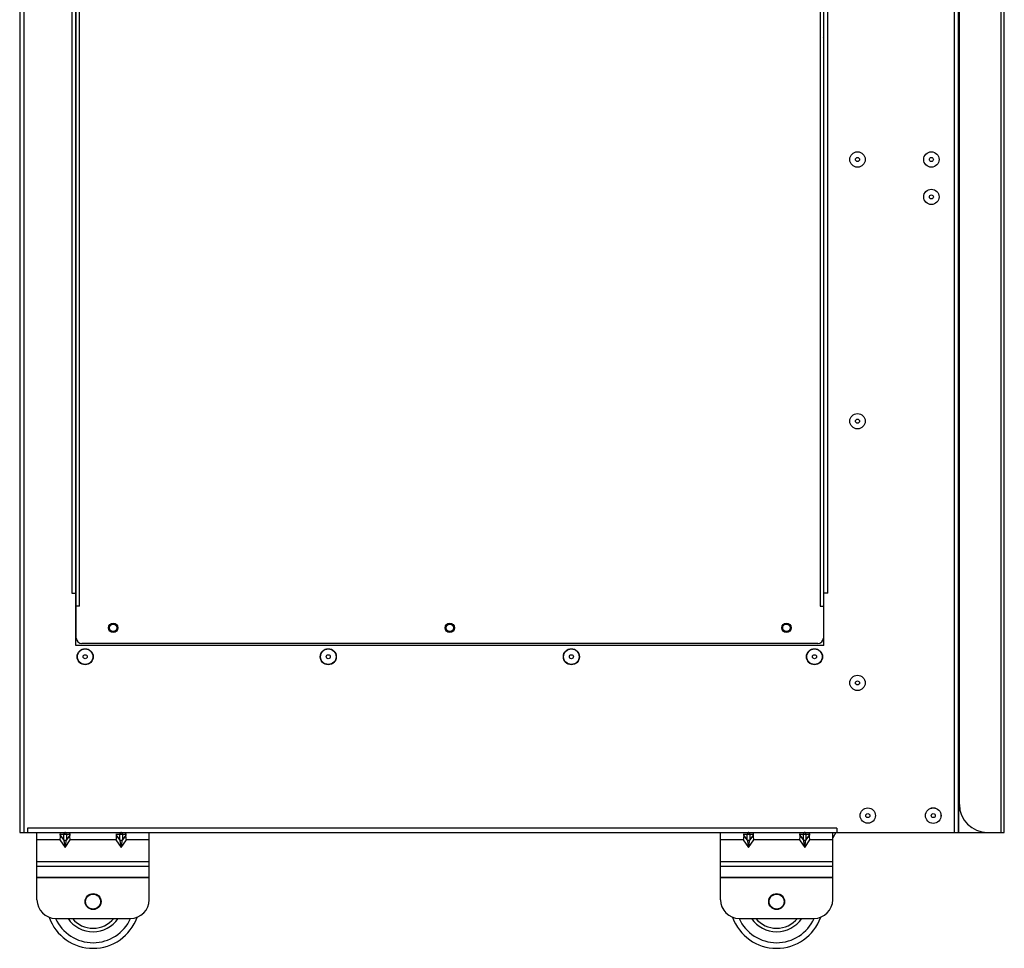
# Model space of a CAD drawing. Header units: millimetres. Extents: x 1117 to 38156, y -1945 to 7303.
# Tile 370 of 656: x 16987 to 17513, y 651 to 1148. Entities that reach past the tile are written whole.
import ezdxf

# ---------------------------------------------------------------- set-up
doc = ezdxf.new("R2010")
doc.units = ezdxf.units.MM

msp = doc.modelspace()

# ---------------------------------------------------------------- linework, layer by layer
at = {"color": 7, "linetype": 'Continuous'}
for p, q in [((16986.877, 1623.413), (16986.877, 713.413)), ((16989.077, 1623.413), (16989.077, 713.413)), ((17489.377, 728.413), (17489.377, 1575.413)), ((17511.677, 713.413), (17511.677, 1575.413)), ((17513.377, 713.413), (17513.377, 1575.413)), ((17486.677, 713.413), (17486.677, 1573.413)), ((17488.877, 713.413), (17488.877, 1573.413)), ((17489.095, 713.413), (17489.095, 1573.413)), ((17016.877, 813.413), (17016.877, 1370.413)), ((17017.127, 817.413), (17017.127, 1369.413)), ((17416.627, 1369.413), (17416.627, 817.413)), ((17416.877, 813.413), (17416.877, 1370.413)), ((17014.677, 1351.413), (17014.677, 841.413)), ((17018.827, 834.413), (17018.827, 1352.413)), ((17414.927, 1352.413), (17414.927, 834.413)), ((17419.077, 841.413), (17419.077, 1351.413)), ((17416.627, 1139.716), (17416.877, 1140.004)), ((17416.627, 1138.878), (17416.877, 1139.163)), ((17416.877, 1138.806), (17416.627, 1138.806)), ((17416.877, 1138.168), (17416.627, 1138.168)), ((17416.627, 1122.413), (17416.877, 1122.413)), ((17016.877, 1114.312), (17017.127, 1114.312)), ((17016.877, 1113.163), (17017.127, 1113.163)), ((17416.627, 1108.413), (17416.877, 1108.413)), ((17416.627, 1093.413), (17416.877, 1093.413)), ((17016.877, 1088.478), (17017.127, 1088.478)), ((17016.877, 1087.307), (17017.127, 1087.307)), ((17017.127, 1082.413), (17016.877, 1082.413)), ((17016.877, 1080.735), (17017.127, 1080.735)), ((17016.877, 1057.413), (17017.127, 1057.413)), ((17017.127, 1057.24), (17016.877, 1057.24)), ((17416.877, 1043.413), (17416.627, 1043.413)), ((17017.127, 942.586), (17016.877, 942.586)), ((17017.127, 942.413), (17016.877, 942.413)), ((17016.877, 919.091), (17017.127, 919.091)), ((17017.127, 917.413), (17016.877, 917.413)), ((17014.677, 841.413), (17016.877, 841.413)), ((17419.077, 841.413), (17416.877, 841.413)), ((17018.827, 834.413), (17017.127, 834.413)), ((17414.927, 834.413), (17416.627, 834.413)), ((17416.877, 813.413), (17016.877, 813.413)), ((17413.627, 814.413), (17020.127, 814.413)), ((16986.877, 713.413), (17488.875, 713.413)), ((17423.877, 715.613), (16991.077, 715.613)), ((16991.077, 715.613), (16991.077, 713.413)), ((16996.127, 677.413), (16996.127, 713.413)), ((17008.652, 711.913), (17008.56, 711.848)), ((17008.652, 712.413), (17010.42, 712.413)), ((17010.42, 709.413), (17008.652, 711.913)), ((17010.42, 709.413), (17010.42, 712.413)), ((17011.834, 712.413), (17013.601, 712.413)), ((17011.834, 712.413), (17011.834, 709.413)), ((17013.601, 711.913), (17011.834, 709.413)), ((17013.693, 711.848), (17013.601, 711.913)), ((17038.652, 711.913), (17038.56, 711.848)), ((17038.652, 712.413), (17040.42, 712.413)), ((17040.42, 709.413), (17038.652, 711.913)), ((17040.42, 709.413), (17040.42, 712.413)), ((17041.834, 712.413), (17043.601, 712.413)), ((17041.834, 712.413), (17041.834, 709.413)), ((17043.601, 711.913), (17041.834, 709.413)), ((17043.693, 711.848), (17043.601, 711.913)), ((17056.127, 677.413), (17056.127, 713.413)), ((17361.627, 677.413), (17361.627, 713.413)), ((17374.152, 711.913), (17374.06, 711.848)), ((17374.152, 712.413), (17375.92, 712.413)), ((17375.92, 709.413), (17374.152, 711.913)), ((17375.92, 709.413), (17375.92, 712.413)), ((17377.334, 712.413), (17379.101, 712.413)), ((17377.334, 712.413), (17377.334, 709.413)), ((17379.101, 711.913), (17377.334, 709.413)), ((17379.193, 711.848), (17379.101, 711.913)), ((17404.152, 711.913), (17404.06, 711.848)), ((17404.152, 712.413), (17405.92, 712.413)), ((17405.92, 709.413), (17404.152, 711.913)), ((17405.92, 709.413), (17405.92, 712.413)), ((17407.334, 712.413), (17409.101, 712.413)), ((17407.334, 712.413), (17407.334, 709.413)), ((17409.101, 711.913), (17407.334, 709.413)), ((17409.193, 711.848), (17409.101, 711.913)), ((17421.627, 677.413), (17421.627, 713.413)), ((17423.299, 713.413), (17421.627, 710.516)), ((17423.877, 715.613), (17423.877, 713.413)), ((17488.877, 713.413), (17513.377, 713.413)), ((17008.298, 709.413), (16996.127, 709.413)), ((17008.298, 709.413), (17011.127, 705.413)), ((17011.127, 705.413), (17011.834, 709.413)), ((17011.127, 705.413), (17013.955, 709.413)), ((17038.298, 709.413), (17013.955, 709.413)), ((17038.298, 709.413), (17041.127, 705.413)), ((17041.127, 705.413), (17041.834, 709.413)), ((17041.127, 705.413), (17043.955, 709.413)), ((17056.127, 709.413), (17043.955, 709.413)), ((17373.798, 709.413), (17361.627, 709.413)), ((17373.798, 709.413), (17376.627, 705.413)), ((17376.627, 705.413), (17377.334, 709.413)), ((17376.627, 705.413), (17379.455, 709.413)), ((17403.798, 709.413), (17379.455, 709.413)), ((17403.798, 709.413), (17406.627, 705.413)), ((17406.627, 705.413), (17407.334, 709.413)), ((17406.627, 705.413), (17409.455, 709.413)), ((17421.627, 709.413), (17409.455, 709.413)), ((16996.127, 697.832), (17056.127, 697.832)), ((17056.127, 695.251), (16996.127, 695.251)), ((17361.627, 697.832), (17421.627, 697.832)), ((17421.627, 695.251), (17361.627, 695.251)), ((16996.127, 689.279), (17056.127, 689.279)), ((17056.127, 689.263), (16996.127, 689.263)), ((17361.627, 689.279), (17421.627, 689.279)), ((17421.627, 689.263), (17361.627, 689.263)), ((17006.127, 667.413), (17046.127, 667.413)), ((17371.627, 667.413), (17411.627, 667.413))]:
    msp.add_line(p, q, dxfattribs=at)
for centre, radius in [((17434.877, 1073.413), 4.1), ((17434.877, 1073.413), 1.09), ((17474.377, 1073.413), 4.1), ((17474.377, 1073.413), 1.09), ((17474.377, 1053.413), 4.1), ((17474.377, 1053.413), 1.09), ((17434.877, 933.413), 4.1), ((17434.877, 933.413), 1.09), ((17036.877, 822.913), 2.5), ((17036.877, 822.913), 2), ((17216.877, 822.913), 2.5), ((17216.877, 822.913), 2), ((17396.877, 822.913), 2.5), ((17396.877, 822.913), 2), ((17021.877, 807.413), 4.3), ((17021.877, 807.413), 4.145), ((17151.877, 807.413), 4.3), ((17151.877, 807.413), 4.145), ((17281.877, 807.413), 4.3), ((17281.877, 807.413), 4.145), ((17411.877, 807.413), 4.3), ((17411.877, 807.413), 4.145), ((17021.877, 807.413), 1.09), ((17151.877, 807.413), 1.09), ((17281.877, 807.413), 1.09), ((17411.877, 807.413), 1.09), ((17434.877, 793.413), 4.1), ((17434.877, 793.413), 1.09), ((17475.377, 722.413), 4.2), ((17440.377, 722.413), 4.1), ((17440.377, 722.413), 1.09), ((17475.377, 722.413), 4.145), ((17475.377, 722.413), 1.09), ((17026.127, 676.413), 4.25), ((17026.127, 676.413), 4), ((17391.627, 676.413), 4.25), ((17391.627, 676.413), 4)]:
    msp.add_circle(centre, radius, dxfattribs=at)
for centre, radius, start, end in [((17017.377, 828.413), 3, 94.83313, 99.62122), ((17416.377, 828.413), 3, 80.37878, 85.16687), ((17020.127, 817.413), 3, 180, 270), ((17413.627, 817.413), 3, 270, 0), ((17504.377, 728.413), 15, 180, 270), ((17006.755, 711.52), 2.097, 25.21786, 30.58111), ((17015.498, 711.52), 2.097, 149.4189, 154.78218), ((17036.755, 711.52), 2.097, 25.21786, 30.58111), ((17045.498, 711.52), 2.097, 149.4189, 154.78218), ((17372.255, 711.52), 2.097, 25.21786, 30.58111), ((17380.998, 711.52), 2.097, 149.4189, 154.78218), ((17402.255, 711.52), 2.097, 25.21786, 30.58111), ((17410.998, 711.52), 2.097, 149.4189, 154.78218), ((17006.127, 677.413), 10, 180, 270), ((17046.127, 677.413), 10, 270, 0), ((17371.627, 677.413), 10, 180, 270), ((17411.627, 677.413), 10, 270, 0), ((17026.127, 676.413), 25, 199.58439, 340.41587), ((17026.127, 676.413), 22, 204.14488, 335.8442), ((17026.127, 676.413), 16.15, 213.93907, 326.04394), ((17026.127, 676.413), 14.3, 219.13096, 320.88196), ((17391.627, 676.413), 25, 199.58439, 340.41587), ((17391.627, 676.413), 22, 204.14488, 335.8442), ((17391.627, 676.413), 16.15, 213.93907, 326.04394), ((17391.627, 676.413), 14.3, 219.13096, 320.88196)]:
    msp.add_arc(centre, radius, start, end, dxfattribs=at)
for centre, major_axis, start_param, end_param in [((17012.541, 709.413), (3.696, -3.696), -2.798126, -2.6996616), ((17009.712, 709.413), (3.696, 3.696), -0.4419311, -0.3434667), ((17042.541, 709.413), (3.696, -3.696), -2.798126, -2.6996616), ((17039.712, 709.413), (3.696, 3.696), -0.4419311, -0.3434667), ((17378.041, 709.413), (3.696, -3.696), -2.798126, -2.6996616), ((17375.212, 709.413), (3.696, 3.696), -0.4419311, -0.3434667), ((17408.041, 709.413), (3.696, -3.696), -2.798126, -2.6996616), ((17405.212, 709.413), (3.696, 3.696), -0.4419311, -0.3434667)]:
    msp.add_ellipse(centre, major_axis=major_axis, ratio=0.4142136, start_param=start_param, end_param=end_param, dxfattribs=at)
for points, knots in [([(17008.56, 711.848), (17008.57, 711.463), (17008.494, 710.645), (17008.366, 709.839), (17008.298, 709.413)], [0, 0, 0, 0, 0.4718985, 1, 1, 1, 1]), ([(17011.834, 712.413), (17011.74, 712.347), (17011.297, 712.14), (17010.723, 712.199), (17010.419, 712.413)], [0, 0, 0, 0, 0.2358292, 1, 1, 1, 1]), ([(17011.127, 713.413), (17010.985, 713.413), (17010.749, 713.231), (17010.548, 712.859), (17010.459, 712.581), (17010.42, 712.413)], [0, 0, 0, 0, 0.3297893, 0.5975439, 1, 1, 1, 1]), ([(17011.834, 712.413), (17011.795, 712.578), (17011.706, 712.854), (17011.508, 713.227), (17011.27, 713.413), (17011.127, 713.413)], [0, 0, 0, 0, 0.3959729, 0.6658499, 1, 1, 1, 1]), ([(17013.955, 709.413), (17013.887, 709.839), (17013.759, 710.645), (17013.683, 711.463), (17013.693, 711.848)], [0, 0, 0, 0, 0.528108, 1, 1, 1, 1]), ([(17013.693, 712.586), (17013.689, 712.705), (17013.698, 712.92), (17013.748, 713.195), (17013.861, 713.413), (17013.955, 713.413)], [0, 0, 0, 0, 0.3934848, 0.6879684, 1, 1, 1, 1]), ([(17038.56, 711.848), (17038.57, 711.463), (17038.494, 710.645), (17038.366, 709.839), (17038.298, 709.413)], [0, 0, 0, 0, 0.4718985, 1, 1, 1, 1]), ([(17041.834, 712.413), (17041.74, 712.347), (17041.297, 712.14), (17040.723, 712.199), (17040.419, 712.413)], [0, 0, 0, 0, 0.2358292, 1, 1, 1, 1]), ([(17041.127, 713.413), (17040.985, 713.413), (17040.749, 713.231), (17040.548, 712.859), (17040.459, 712.581), (17040.42, 712.413)], [0, 0, 0, 0, 0.3297893, 0.5975439, 1, 1, 1, 1]), ([(17041.834, 712.413), (17041.795, 712.578), (17041.706, 712.854), (17041.508, 713.227), (17041.27, 713.413), (17041.127, 713.413)], [0, 0, 0, 0, 0.3959729, 0.6658499, 1, 1, 1, 1]), ([(17043.955, 709.413), (17043.887, 709.839), (17043.759, 710.645), (17043.683, 711.463), (17043.693, 711.848)], [0, 0, 0, 0, 0.528108, 1, 1, 1, 1]), ([(17043.693, 712.586), (17043.689, 712.705), (17043.698, 712.92), (17043.748, 713.195), (17043.861, 713.413), (17043.955, 713.413)], [0, 0, 0, 0, 0.3934848, 0.6879683, 1, 1, 1, 1]), ([(17374.06, 711.848), (17374.07, 711.463), (17373.994, 710.645), (17373.866, 709.839), (17373.798, 709.413)], [0, 0, 0, 0, 0.4718985, 1, 1, 1, 1]), ([(17377.334, 712.413), (17377.24, 712.347), (17376.797, 712.14), (17376.223, 712.199), (17375.919, 712.413)], [0, 0, 0, 0, 0.2358292, 1, 1, 1, 1]), ([(17376.627, 713.413), (17376.485, 713.413), (17376.249, 713.231), (17376.048, 712.859), (17375.959, 712.581), (17375.92, 712.413)], [0, 0, 0, 0, 0.3297893, 0.5975439, 1, 1, 1, 1]), ([(17377.334, 712.413), (17377.295, 712.578), (17377.206, 712.854), (17377.008, 713.227), (17376.77, 713.413), (17376.627, 713.413)], [0, 0, 0, 0, 0.3959729, 0.6658499, 1, 1, 1, 1]), ([(17379.455, 709.413), (17379.387, 709.839), (17379.259, 710.645), (17379.183, 711.463), (17379.193, 711.848)], [0, 0, 0, 0, 0.528108, 1, 1, 1, 1]), ([(17379.193, 712.586), (17379.189, 712.705), (17379.198, 712.92), (17379.248, 713.195), (17379.361, 713.413), (17379.455, 713.413)], [0, 0, 0, 0, 0.3934848, 0.6879684, 1, 1, 1, 1]), ([(17404.06, 711.848), (17404.07, 711.463), (17403.994, 710.645), (17403.866, 709.839), (17403.798, 709.413)], [0, 0, 0, 0, 0.4718985, 1, 1, 1, 1]), ([(17407.334, 712.413), (17407.24, 712.347), (17406.797, 712.14), (17406.223, 712.199), (17405.919, 712.413)], [0, 0, 0, 0, 0.2358292, 1, 1, 1, 1]), ([(17406.627, 713.413), (17406.485, 713.413), (17406.249, 713.231), (17406.048, 712.859), (17405.959, 712.581), (17405.92, 712.413)], [0, 0, 0, 0, 0.3297893, 0.5975439, 1, 1, 1, 1]), ([(17407.334, 712.413), (17407.295, 712.578), (17407.206, 712.854), (17407.008, 713.227), (17406.77, 713.413), (17406.627, 713.413)], [0, 0, 0, 0, 0.3959729, 0.6658499, 1, 1, 1, 1]), ([(17409.455, 709.413), (17409.387, 709.839), (17409.259, 710.645), (17409.183, 711.463), (17409.193, 711.848)], [0, 0, 0, 0, 0.528108, 1, 1, 1, 1]), ([(17409.193, 712.586), (17409.189, 712.705), (17409.198, 712.92), (17409.248, 713.195), (17409.361, 713.413), (17409.455, 713.413)], [0, 0, 0, 0, 0.3934848, 0.6879683, 1, 1, 1, 1]), ([(17010.419, 709.413), (17010.513, 709.347), (17010.956, 709.14), (17011.53, 709.199), (17011.834, 709.413)], [0, 0, 0, 0, 0.2358144, 1, 1, 1, 1]), ([(17010.42, 709.413), (17010.527, 708.77), (17010.774, 707.439), (17010.999, 706.103), (17011.127, 705.413)], [0, 0, 0, 0, 0.4813983, 1, 1, 1, 1]), ([(17040.419, 709.413), (17040.513, 709.347), (17040.956, 709.14), (17041.53, 709.199), (17041.834, 709.413)], [0, 0, 0, 0, 0.2358144, 1, 1, 1, 1]), ([(17040.42, 709.413), (17040.527, 708.77), (17040.774, 707.439), (17040.999, 706.103), (17041.127, 705.413)], [0, 0, 0, 0, 0.4813983, 1, 1, 1, 1]), ([(17375.919, 709.413), (17376.013, 709.347), (17376.456, 709.14), (17377.03, 709.199), (17377.334, 709.413)], [0, 0, 0, 0, 0.2358144, 1, 1, 1, 1]), ([(17375.92, 709.413), (17376.027, 708.77), (17376.274, 707.439), (17376.499, 706.103), (17376.627, 705.413)], [0, 0, 0, 0, 0.4813983, 1, 1, 1, 1]), ([(17405.919, 709.413), (17406.013, 709.347), (17406.456, 709.14), (17407.03, 709.199), (17407.334, 709.413)], [0, 0, 0, 0, 0.2358144, 1, 1, 1, 1]), ([(17405.92, 709.413), (17406.027, 708.77), (17406.274, 707.439), (17406.499, 706.103), (17406.627, 705.413)], [0, 0, 0, 0, 0.4813983, 1, 1, 1, 1])]:
    msp.add_open_spline(points, degree=3, knots=knots, dxfattribs=at)
for points in [[(17008.56, 712.586), (17008.558, 712.517), (17008.551, 712.447), (17008.546, 712.377)], [(17008.546, 712.377), (17008.573, 712.403), (17008.614, 712.413), (17008.652, 712.413)], [(17008.652, 711.913), (17008.611, 711.971), (17008.574, 712.033), (17008.546, 712.099)], [(17008.546, 712.099), (17008.551, 712.015), (17008.558, 711.932), (17008.56, 711.848)], [(17013.601, 712.413), (17013.639, 712.413), (17013.68, 712.403), (17013.708, 712.377)], [(17013.708, 712.099), (17013.68, 712.033), (17013.643, 711.971), (17013.601, 711.913)], [(17013.708, 712.377), (17013.702, 712.447), (17013.696, 712.517), (17013.693, 712.586)], [(17013.693, 711.848), (17013.695, 711.932), (17013.702, 712.015), (17013.708, 712.099)], [(17038.56, 712.586), (17038.558, 712.517), (17038.551, 712.447), (17038.546, 712.377)], [(17038.546, 712.377), (17038.573, 712.403), (17038.614, 712.413), (17038.652, 712.413)], [(17038.652, 711.913), (17038.611, 711.971), (17038.574, 712.033), (17038.546, 712.099)], [(17038.546, 712.099), (17038.551, 712.015), (17038.558, 711.932), (17038.56, 711.848)], [(17043.601, 712.413), (17043.639, 712.413), (17043.68, 712.403), (17043.708, 712.377)], [(17043.708, 712.099), (17043.68, 712.033), (17043.643, 711.971), (17043.601, 711.913)], [(17043.708, 712.377), (17043.702, 712.447), (17043.696, 712.517), (17043.693, 712.586)], [(17043.693, 711.848), (17043.695, 711.932), (17043.702, 712.015), (17043.708, 712.099)], [(17374.06, 712.586), (17374.058, 712.517), (17374.051, 712.447), (17374.046, 712.377)], [(17374.046, 712.377), (17374.073, 712.403), (17374.114, 712.413), (17374.152, 712.413)], [(17374.152, 711.913), (17374.111, 711.971), (17374.074, 712.033), (17374.046, 712.099)], [(17374.046, 712.099), (17374.051, 712.015), (17374.058, 711.932), (17374.06, 711.848)], [(17379.101, 712.413), (17379.139, 712.413), (17379.18, 712.403), (17379.208, 712.377)], [(17379.208, 712.099), (17379.18, 712.033), (17379.143, 711.971), (17379.101, 711.913)], [(17379.208, 712.377), (17379.202, 712.447), (17379.196, 712.517), (17379.193, 712.586)], [(17379.193, 711.848), (17379.195, 711.932), (17379.202, 712.015), (17379.208, 712.099)], [(17404.06, 712.586), (17404.058, 712.517), (17404.051, 712.447), (17404.046, 712.377)], [(17404.046, 712.377), (17404.073, 712.403), (17404.114, 712.413), (17404.152, 712.413)], [(17404.152, 711.913), (17404.111, 711.971), (17404.074, 712.033), (17404.046, 712.099)], [(17404.046, 712.099), (17404.051, 712.015), (17404.058, 711.932), (17404.06, 711.848)], [(17409.101, 712.413), (17409.139, 712.413), (17409.18, 712.403), (17409.208, 712.377)], [(17409.208, 712.099), (17409.18, 712.033), (17409.143, 711.971), (17409.101, 711.913)], [(17409.208, 712.377), (17409.202, 712.447), (17409.196, 712.517), (17409.193, 712.586)], [(17409.193, 711.848), (17409.195, 711.932), (17409.202, 712.015), (17409.208, 712.099)]]:
    msp.add_open_spline(points, degree=3, dxfattribs=at)

doc.saveas('drawing.dxf')
